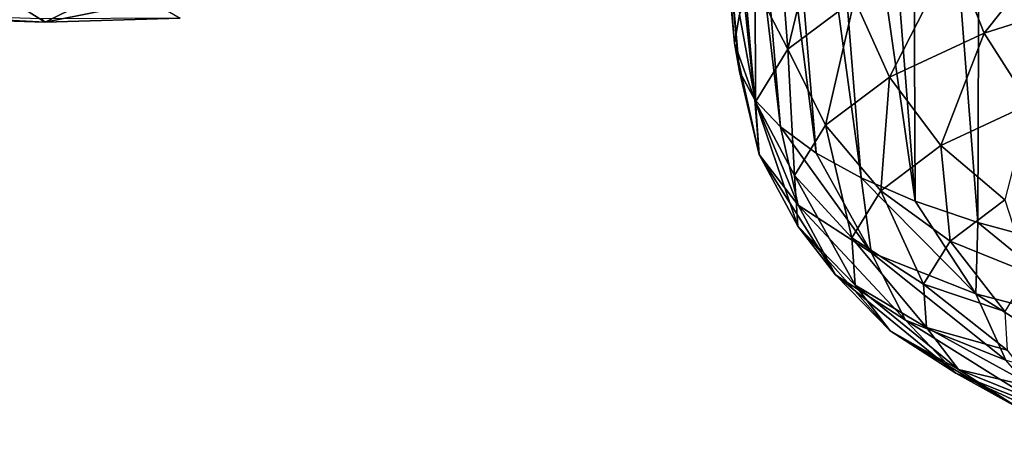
# Model space of a CAD drawing. Header units: metres. Extents: x -92 to 264, y -100 to 50.
# Tile 449 of 656: x 213.084 to 214.572, y -28.79 to -28.152. Entities that reach past the tile are written whole.
import ezdxf

# ---------------------------------------------------------------- set-up
doc = ezdxf.new("R2010")
doc.units = ezdxf.units.M
doc.layers.add('solid_21062050_01', color=7, linetype='CONTINUOUS')

msp = doc.modelspace()

# ---------------------------------------------------------------- linework, layer by layer
at = {"layer": 'solid_21062050_01'}
for points in [[(214.651199, -27.137077, 217.131058), (214.536545, -27.149792, 217.023178), (214.638077, -28.486586, 216.554077)], [(214.536545, -27.149792, 217.023178), (214.432007, -27.161259, 216.903534), (214.531982, -28.457716, 216.451843)], [(214.536545, -27.149792, 217.023178), (214.531982, -28.457716, 216.451843), (214.638077, -28.486586, 216.554077)], [(214.338913, -27.171322, 216.7733), (214.258423, -27.179819, 216.633896), (214.437561, -28.425625, 216.3396)], [(214.432007, -27.161259, 216.903534), (214.338913, -27.171322, 216.7733), (214.437561, -28.425625, 216.3396)], [(214.432007, -27.161259, 216.903534), (214.437561, -28.425625, 216.3396), (214.531982, -28.457716, 216.451843)], [(214.191528, -27.186623, 216.486786), (214.139099, -27.191645, 216.333771), (214.287766, -28.353209, 216.090118)], [(214.258423, -27.179819, 216.633896), (214.191528, -27.186623, 216.486786), (214.355865, -28.390661, 216.218597)], [(214.191528, -27.186623, 216.486786), (214.287766, -28.353209, 216.090118), (214.355865, -28.390661, 216.218597)], [(214.258423, -27.179819, 216.633896), (214.355865, -28.390661, 216.218597), (214.437561, -28.425625, 216.3396)], [(214.073166, -27.195732, 215.861343), (214.081375, -27.193548, 215.705658), (214.164047, -28.187035, 215.530807)], [(214.073166, -27.195732, 215.861343), (214.164047, -28.187035, 215.530807), (214.171829, -28.230133, 215.674423)], [(214.079849, -27.196178, 216.018967), (214.073166, -27.195732, 215.861343), (214.171829, -28.230133, 215.674423)], [(214.101776, -27.194832, 216.177078), (214.079849, -27.196178, 216.018967), (214.195251, -28.272503, 215.816544)], [(214.079849, -27.196178, 216.018967), (214.171829, -28.230133, 215.674423), (214.195251, -28.272503, 215.816544)], [(214.081375, -27.193548, 215.705658), (214.171967, -28.143679, 215.387283), (214.164047, -28.187035, 215.530807)], [(214.139099, -27.191645, 216.333771), (214.101776, -27.194832, 216.177078), (214.234039, -28.313679, 215.955612)], [(214.101776, -27.194832, 216.177078), (214.195251, -28.272503, 215.816544), (214.234039, -28.313679, 215.955612)], [(214.139099, -27.191645, 216.333771), (214.234039, -28.313679, 215.955612), (214.287766, -28.353209, 216.090118)], [(214.541473, -28.171801, 214.661667), (214.494522, -28.051115, 214.66095), (214.686005, -27.990578, 214.471344)], [(214.541473, -28.171801, 214.661667), (214.686005, -27.990578, 214.471344), (214.725189, -28.113724, 214.479767)], [(214.244766, -28.196423, 215.128616), (214.234436, -28.05809, 215.10675), (214.2883, -28.016798, 214.972824)], [(214.345535, -28.120621, 214.882889), (214.244766, -28.196423, 215.128616), (214.2883, -28.016798, 214.972824)], [(214.244766, -28.196423, 215.128616), (214.195526, -28.10054, 215.245407), (214.234436, -28.05809, 215.10675)], [(214.398544, -28.238482, 214.874588), (214.345535, -28.120621, 214.882889), (214.494522, -28.051115, 214.66095)], [(214.398544, -28.238482, 214.874588), (214.494522, -28.051115, 214.66095), (214.541473, -28.171801, 214.661667)], [(214.196091, -28.275608, 215.388702), (214.171967, -28.143679, 215.387283), (214.195526, -28.10054, 215.245407)], [(214.244766, -28.196423, 215.128616), (214.196091, -28.275608, 215.388702), (214.195526, -28.10054, 215.245407)], [(213.122253, -28.155264, 204.07933), (213.179413, -28.127087, 203.955856), (213.282043, -28.123756, 203.949554)], [(213.326706, -28.149519, 204.069504), (213.122253, -28.155264, 204.07933), (213.282043, -28.123756, 203.949554)], [(214.301865, -28.311201, 215.110321), (214.244766, -28.196423, 215.128616), (214.345535, -28.120621, 214.882889)], [(214.301865, -28.311201, 215.110321), (214.345535, -28.120621, 214.882889), (214.398544, -28.238482, 214.874588)], [(214.541473, -28.171801, 214.661667), (214.725189, -28.113724, 214.479767), (214.610016, -28.279297, 214.684418)], [(213.122253, -28.155264, 204.07933), (212.919556, -28.148647, 204.05101), (213.07663, -28.126865, 203.951187)], [(213.122253, -28.155264, 204.07933), (213.07663, -28.126865, 203.951187), (213.179413, -28.127087, 203.955856)], [(212.890488, -28.143263, 204.175308), (212.919556, -28.148647, 204.05101), (213.122253, -28.155264, 204.07933)], [(213.11647, -28.150639, 204.206894), (212.890488, -28.143263, 204.175308), (213.122253, -28.155264, 204.07933)], [(213.11647, -28.150639, 204.206894), (213.122253, -28.155264, 204.07933), (213.326706, -28.149519, 204.069504)], [(214.196091, -28.275608, 215.388702), (214.164047, -28.187035, 215.530807), (214.171967, -28.143679, 215.387283)], [(214.398544, -28.238482, 214.874588), (214.541473, -28.171801, 214.661667), (214.476089, -28.341776, 214.883911)], [(214.541473, -28.171801, 214.661667), (214.610016, -28.279297, 214.684418), (214.476089, -28.341776, 214.883911)], [(214.201385, -28.355135, 215.653152), (214.171829, -28.230133, 215.674423), (214.164047, -28.187035, 215.530807)], [(214.196091, -28.275608, 215.388702), (214.201385, -28.355135, 215.653152), (214.164047, -28.187035, 215.530807)], [(214.255173, -28.387169, 215.359833), (214.196091, -28.275608, 215.388702), (214.244766, -28.196423, 215.128616)], [(214.255173, -28.387169, 215.359833), (214.244766, -28.196423, 215.128616), (214.301865, -28.311201, 215.110321)], [(214.201385, -28.355135, 215.653152), (214.195251, -28.272503, 215.816544), (214.171829, -28.230133, 215.674423)], [(214.301865, -28.311201, 215.110321), (214.398544, -28.238482, 214.874588), (214.385513, -28.409912, 215.104797)], [(214.398544, -28.238482, 214.874588), (214.476089, -28.341776, 214.883911), (214.385513, -28.409912, 215.104797)], [(214.260437, -28.431944, 215.911804), (214.234039, -28.313679, 215.955612), (214.195251, -28.272503, 215.816544)], [(214.201385, -28.355135, 215.653152), (214.260437, -28.431944, 215.911804), (214.195251, -28.272503, 215.816544)], [(214.260254, -28.463461, 215.613541), (214.201385, -28.355135, 215.653152), (214.196091, -28.275608, 215.388702)], [(214.260254, -28.463461, 215.613541), (214.196091, -28.275608, 215.388702), (214.255173, -28.387169, 215.359833)], [(214.476089, -28.341776, 214.883911), (214.610016, -28.279297, 214.684418), (214.572983, -28.423573, 214.910233)], [(214.371002, -28.503086, 216.154694), (214.287766, -28.353209, 216.090118), (214.234039, -28.313679, 215.955612)], [(214.260437, -28.431944, 215.911804), (214.371002, -28.503086, 216.154694), (214.234039, -28.313679, 215.955612)], [(214.255173, -28.387169, 215.359833), (214.301865, -28.311201, 215.110321), (214.341766, -28.481092, 215.338577)], [(214.301865, -28.311201, 215.110321), (214.385513, -28.409912, 215.104797), (214.341766, -28.481092, 215.338577)], [(214.385513, -28.409912, 215.104797), (214.476089, -28.341776, 214.883911), (214.490082, -28.485933, 215.112396)], [(214.476089, -28.341776, 214.883911), (214.572983, -28.423573, 214.910233), (214.490082, -28.485933, 215.112396)], [(214.31691, -28.537149, 215.861664), (214.260437, -28.431944, 215.911804), (214.201385, -28.355135, 215.653152)], [(214.31691, -28.537149, 215.861664), (214.201385, -28.355135, 215.653152), (214.260254, -28.463461, 215.613541)], [(214.371002, -28.503086, 216.154694), (214.355865, -28.390661, 216.218597), (214.287766, -28.353209, 216.090118)], [(214.255173, -28.387169, 215.359833), (214.341766, -28.481092, 215.338577), (214.346527, -28.552576, 215.576294)], [(214.260254, -28.463461, 215.613541), (214.255173, -28.387169, 215.359833), (214.346527, -28.552576, 215.576294)], [(214.528793, -28.565828, 216.372528), (214.437561, -28.425625, 216.3396), (214.355865, -28.390661, 216.218597)], [(214.371002, -28.503086, 216.154694), (214.528793, -28.565828, 216.372528), (214.355865, -28.390661, 216.218597)], [(214.341766, -28.481092, 215.338577), (214.385513, -28.409912, 215.104797), (214.450043, -28.551079, 215.326355)], [(214.385513, -28.409912, 215.104797), (214.490082, -28.485933, 215.112396), (214.450043, -28.551079, 215.326355)], [(214.422974, -28.6054, 216.094696), (214.371002, -28.503086, 216.154694), (214.260437, -28.431944, 215.911804)], [(214.422974, -28.6054, 216.094696), (214.260437, -28.431944, 215.911804), (214.31691, -28.537149, 215.861664)], [(214.528793, -28.565828, 216.372528), (214.531982, -28.457716, 216.451843), (214.437561, -28.425625, 216.3396)], [(214.490082, -28.485933, 215.112396), (214.572983, -28.423573, 214.910233), (214.608551, -28.534164, 215.132614)], [(214.260254, -28.463461, 215.613541), (214.346527, -28.552576, 215.576294), (214.399612, -28.62162, 215.808777)], [(214.31691, -28.537149, 215.861664), (214.260254, -28.463461, 215.613541), (214.399612, -28.62162, 215.808777)], [(214.528793, -28.565828, 216.372528), (214.727768, -28.617756, 216.5569), (214.531982, -28.457716, 216.451843)], [(214.727768, -28.617756, 216.5569), (214.638077, -28.486586, 216.554077), (214.531982, -28.457716, 216.451843)], [(214.341766, -28.481092, 215.338577), (214.450043, -28.551079, 215.326355), (214.454391, -28.616503, 215.543915)], [(214.346527, -28.552576, 215.576294), (214.341766, -28.481092, 215.338577), (214.454391, -28.616503, 215.543915)], [(214.450043, -28.551079, 215.326355), (214.490082, -28.485933, 215.112396), (214.572739, -28.592432, 215.32399)], [(214.490082, -28.485933, 215.112396), (214.608551, -28.534164, 215.132614), (214.572739, -28.592432, 215.32399)], [(214.574356, -28.66559, 216.303665), (214.528793, -28.565828, 216.372528), (214.371002, -28.503086, 216.154694)], [(214.574356, -28.66559, 216.303665), (214.371002, -28.503086, 216.154694), (214.422974, -28.6054, 216.094696)], [(214.31691, -28.537149, 215.861664), (214.399612, -28.62162, 215.808777), (214.498993, -28.68557, 216.02713)], [(214.422974, -28.6054, 216.094696), (214.31691, -28.537149, 215.861664), (214.498993, -28.68557, 216.02713)], [(214.346527, -28.552576, 215.576294), (214.454391, -28.616503, 215.543915), (214.502975, -28.679691, 215.756699)], [(214.399612, -28.62162, 215.808777), (214.346527, -28.552576, 215.576294), (214.502975, -28.679691, 215.756699)], [(214.450043, -28.551079, 215.326355), (214.572739, -28.592432, 215.32399), (214.57663, -28.650949, 215.518585)], [(214.454391, -28.616503, 215.543915), (214.450043, -28.551079, 215.326355), (214.57663, -28.650949, 215.518585)], [(214.765244, -28.715406, 216.480545), (214.727768, -28.617756, 216.5569), (214.528793, -28.565828, 216.372528)], [(214.765244, -28.715406, 216.480545), (214.528793, -28.565828, 216.372528), (214.574356, -28.66559, 216.303665)], [(214.422974, -28.6054, 216.094696), (214.498993, -28.68557, 216.02713), (214.640823, -28.741966, 216.222931)], [(214.574356, -28.66559, 216.303665), (214.422974, -28.6054, 216.094696), (214.640823, -28.741966, 216.222931)], [(214.399612, -28.62162, 215.808777), (214.502975, -28.679691, 215.756699), (214.593933, -28.73822, 215.956528)], [(214.498993, -28.68557, 216.02713), (214.399612, -28.62162, 215.808777), (214.593933, -28.73822, 215.956528)], [(214.454391, -28.616503, 215.543915), (214.57663, -28.650949, 215.518585), (214.620087, -28.707468, 215.708893)], [(214.502975, -28.679691, 215.756699), (214.454391, -28.616503, 215.543915), (214.620087, -28.707468, 215.708893)], [(214.498993, -28.68557, 216.02713), (214.593933, -28.73822, 215.956528), (214.72374, -28.789835, 216.135727)], [(214.640823, -28.741966, 216.222931), (214.498993, -28.68557, 216.02713), (214.72374, -28.789835, 216.135727)], [(214.502975, -28.679691, 215.756699), (214.620087, -28.707468, 215.708893), (214.701431, -28.759817, 215.887634)], [(214.593933, -28.73822, 215.956528), (214.502975, -28.679691, 215.756699), (214.701431, -28.759817, 215.887634)]]:
    msp.add_3dface(points, dxfattribs=at)

doc.saveas('drawing.dxf')
